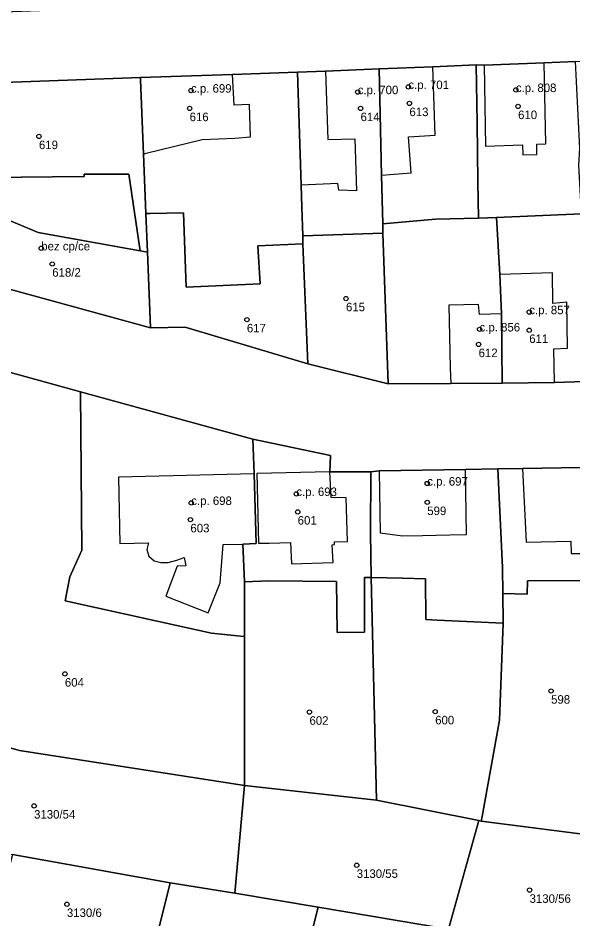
# Model space of a CAD drawing. Extents: x -878211 to -870363, y -1058464 to -1052522.
# Drawn here: x -874398.3 to -874333.2, y -1056644.7 to -1056539.1 of the extents above; entities that cross this region are included whole.
import ezdxf

# ---------------------------------------------------------------- set-up
doc = ezdxf.new("R2010")
doc.units = 0
for name, color, linetype in [('Vrstva 50', 7, 'Continuous'), ('Vrstva 51', 7, 'Continuous'), ('Vrstva 52', 7, 'Continuous')]:
    doc.layers.add(name, color=color, linetype=linetype)

msp = doc.modelspace()

# ---------------------------------------------------------------- linework, layer by layer
at = {"layer": 'Vrstva 50'}
for centre in [(-874352.49, -1056547.19994), (-874377.98, -1056547.61994), (-874358.43, -1056547.79994), (-874339.89, -1056547.54994), (-874352.37, -1056549.12994), (-874339.63, -1056549.47994), (-874378.14, -1056549.71994), (-874358.1, -1056549.71994), (-874395.81, -1056552.99994), (-874395.54, -1056566.10994), (-874394.25, -1056567.94994), (-874359.81, -1056571.99994), (-874338.32, -1056573.58994), (-874371.43, -1056574.47994), (-874344.15, -1056575.60994), (-874338.32, -1056575.71994), (-874344.26, -1056577.37994), (-874350.28, -1056593.67994), (-874365.63, -1056594.89994), (-874377.95, -1056595.94994), (-874350.28, -1056595.88994), (-874365.47, -1056597.00994), (-874378.05, -1056597.91994), (-874392.77, -1056615.99994), (-874335.76, -1056617.99994), (-874364.09, -1056620.46994), (-874349.35, -1056620.41994), (-874396.38, -1056631.46994), (-874358.55, -1056638.41994), (-874338.28, -1056641.33994), (-874392.53, -1056642.99994)]:
    msp.add_circle(centre, 0.25, dxfattribs=at)
at = {"layer": 'Vrstva 51'}
for points in [[(-874330.78, -1056544.15), (-874321.63, -1056543.78), (-874319.45, -1056543.71), (-874326.13, -1056535.82), (-874348.38, -1056536.81), (-874364.21, -1056536.96), (-874384.19, -1056537.86), (-874403.14, -1056538.55), (-874419.92, -1056539.28), (-874440.04, -1056540.15), (-874428.62, -1056547.76), (-874417.19, -1056547.36), (-874405.53, -1056546.89), (-874402.16, -1056546.76), (-874383.9, -1056546.09), (-874373.1, -1056545.73), (-874365.49, -1056545.45), (-874362.2, -1056545.35), (-874355.93, -1056545.07), (-874349.64, -1056544.84), (-874344.53, -1056544.62), (-874343.6, -1056544.63), (-874336.58, -1056544.39), (-874332.88, -1056544.22)], [(-874355.64, -1056557.53), (-874355.5, -1056563.25), (-874349.33, -1056562.69), (-874344.29, -1056562.58), (-874344.34, -1056558.31), (-874344.44, -1056551.39), (-874344.53, -1056544.62), (-874349.64, -1056544.84), (-874355.93, -1056545.07)], [(-874332.4, -1056554.4), (-874332.77, -1056546.58), (-874332.88, -1056544.22), (-874336.58, -1056544.39), (-874343.6, -1056544.63), (-874344.53, -1056544.62), (-874344.44, -1056551.39), (-874344.34, -1056558.31), (-874344.29, -1056562.58), (-874342.16, -1056562.49), (-874332.19, -1056562.08), (-874332.5, -1056556.36)], [(-874390.49, -1056557.69), (-874390.49, -1056557.44), (-874385.28, -1056557.43), (-874383.93, -1056566.42), (-874383.1, -1056566.57), (-874383.28, -1056562.03), (-874383.57, -1056555.06), (-874383.92, -1056546.36), (-874383.9, -1056546.09), (-874402.16, -1056546.76), (-874401.64, -1056557.8)], [(-874383.92, -1056546.36), (-874383.57, -1056555.06), (-874383.28, -1056562.03), (-874382.78, -1056562.02), (-874378.87, -1056561.94), (-874378.56, -1056570.65), (-874369.89, -1056570.28), (-874370.13, -1056565.83), (-874364.86, -1056565.6), (-874364.87, -1056564.64), (-874364.98, -1056561.28), (-874365.06, -1056558.7), (-874365.49, -1056545.45), (-874373.1, -1056545.73), (-874383.9, -1056546.09)], [(-874364.98, -1056561.28), (-874364.87, -1056564.64), (-874355.48, -1056564.32), (-874355.5, -1056563.25), (-874355.64, -1056557.53), (-874355.93, -1056545.07), (-874362.2, -1056545.35), (-874365.49, -1056545.45), (-874365.06, -1056558.7)], [(-874383.93, -1056566.42), (-874385.28, -1056557.43), (-874390.49, -1056557.44), (-874390.49, -1056557.69), (-874401.64, -1056557.8), (-874402.16, -1056546.76), (-874405.53, -1056546.89), (-874417.19, -1056547.36), (-874428.62, -1056547.76), (-874428.53, -1056550.94), (-874422.25, -1056556.77), (-874411.75, -1056565.79), (-874409.63, -1056560.58), (-874403.19, -1056563.21), (-874402.45, -1056561.52), (-874395.89, -1056564.24)], [(-874383.1, -1056566.57), (-874383.93, -1056566.42), (-874395.89, -1056564.24), (-874402.45, -1056561.52), (-874403.19, -1056563.21), (-874409.63, -1056560.58), (-874411.75, -1056565.79), (-874399.25, -1056570.9), (-874382.74, -1056575.43)], [(-874378.68, -1056575.34), (-874364.28, -1056579.67), (-874364.86, -1056565.6), (-874370.13, -1056565.83), (-874369.89, -1056570.28), (-874378.56, -1056570.65), (-874378.87, -1056561.94), (-874382.78, -1056562.02), (-874383.28, -1056562.03), (-874383.1, -1056566.57), (-874382.74, -1056575.43)], [(-874341.5, -1056581.93), (-874341.57, -1056573.8), (-874341.76, -1056569.18), (-874342.16, -1056562.49), (-874344.29, -1056562.58), (-874349.33, -1056562.69), (-874355.5, -1056563.25), (-874355.48, -1056564.32), (-874354.87, -1056581.99), (-874347.52, -1056581.96)], [(-874329.05, -1056562.05), (-874332.19, -1056562.08), (-874342.16, -1056562.49), (-874341.76, -1056569.18), (-874341.57, -1056573.8), (-874341.5, -1056581.93), (-874335.36, -1056581.83), (-874328.19, -1056581.59)], [(-874364.86, -1056565.6), (-874364.28, -1056579.67), (-874354.87, -1056581.99), (-874355.48, -1056564.32), (-874364.87, -1056564.64)], [(-874390.92, -1056582.93), (-874399.15, -1056580.65), (-874406.65, -1056591.37), (-874409.44, -1056599.43), (-874410.04, -1056603), (-874410.55, -1056606.05), (-874413.84, -1056620.64), (-874398.08, -1056624.97), (-874371.71, -1056629.09), (-874371.71, -1056611.62), (-874372.19, -1056611.57), (-874375.58, -1056611.24), (-874381.94, -1056609.81), (-874392.72, -1056607.44), (-874392.18, -1056604.62), (-874390.79, -1056601.51)], [(-874390.92, -1056582.93), (-874390.79, -1056601.51), (-874392.18, -1056604.62), (-874392.72, -1056607.44), (-874381.94, -1056609.81), (-874375.58, -1056611.24), (-874372.19, -1056611.57), (-874371.71, -1056611.62), (-874371.71, -1056605.2), (-874371.92, -1056600.78), (-874370.35, -1056600.7), (-874370.56, -1056592.53), (-874370.72, -1056588.5)], [(-874371.71, -1056605.2), (-874368.87, -1056605.08), (-874360.92, -1056605.16), (-874360.85, -1056611.14), (-874357.64, -1056611.11), (-874357.62, -1056604.7), (-874356.87, -1056604.68), (-874356.94, -1056599.52), (-874356.9, -1056592.3), (-874361.7, -1056592.31), (-874361.62, -1056590.41), (-874370.72, -1056588.5), (-874370.56, -1056592.53), (-874370.35, -1056600.7), (-874371.92, -1056600.78)], [(-874341.43, -1056606.57), (-874341.46, -1056603.51), (-874342.02, -1056591.97), (-874345.79, -1056592.02), (-874355.92, -1056592.18), (-874356.9, -1056592.3), (-874356.94, -1056599.52), (-874356.87, -1056604.68), (-874353.2, -1056604.77), (-874350.5, -1056604.84), (-874350.43, -1056609.63), (-874349.13, -1056609.69), (-874341.39, -1056610.04)], [(-874325.4, -1056605.34), (-874325.28, -1056603.5), (-874325.31, -1056600.96), (-874324.06, -1056591.59), (-874327.78, -1056591.72), (-874339.1, -1056591.92), (-874342.02, -1056591.97), (-874341.46, -1056603.51), (-874341.43, -1056606.57), (-874338.56, -1056606.64), (-874338.51, -1056605.07), (-874329.26, -1056605.05)], [(-874371.71, -1056605.2), (-874371.71, -1056611.62), (-874371.71, -1056629.09), (-874356.24, -1056630.81), (-874356.87, -1056604.68), (-874357.62, -1056604.7), (-874357.64, -1056611.11), (-874360.85, -1056611.14), (-874360.92, -1056605.16), (-874368.87, -1056605.08)], [(-874356.24, -1056630.81), (-874344.23, -1056633.19), (-874343.94, -1056633.25), (-874343.84, -1056632.72), (-874341.82, -1056621.41), (-874341.39, -1056610.04), (-874349.13, -1056609.69), (-874350.43, -1056609.63), (-874350.5, -1056604.84), (-874353.2, -1056604.77), (-874356.87, -1056604.68)], [(-874329.32, -1056635.15), (-874329.19, -1056635.16), (-874325.83, -1056621.47), (-874325.62, -1056608.86), (-874325.51, -1056607.14), (-874325.4, -1056605.34), (-874329.26, -1056605.05), (-874338.51, -1056605.07), (-874338.56, -1056606.64), (-874341.43, -1056606.57), (-874341.39, -1056610.04), (-874341.82, -1056621.41), (-874343.84, -1056632.72), (-874343.94, -1056633.25)], [(-874415.48, -1056634.41), (-874409.26, -1056634.97), (-874398.9, -1056637.18), (-874380.41, -1056640.49), (-874372.85, -1056641.69), (-874371.71, -1056629.09), (-874398.08, -1056624.97), (-874413.84, -1056620.64), (-874416.85, -1056634)], [(-874344.23, -1056633.19), (-874356.24, -1056630.81), (-874371.71, -1056629.09), (-874372.85, -1056641.69), (-874363.08, -1056643.33), (-874347.78, -1056645.9)], [(-874329.32, -1056635.15), (-874343.94, -1056633.25), (-874344.23, -1056633.19), (-874347.78, -1056645.9), (-874347.62, -1056645.92), (-874332.58, -1056648.78)], [(-874380.41, -1056640.49), (-874398.9, -1056637.18), (-874404.31, -1056657.76), (-874385.91, -1056662.51)], [(-874363.08, -1056643.33), (-874372.85, -1056641.69), (-874380.41, -1056640.49), (-874385.91, -1056662.51), (-874369.01, -1056666.72)], [(-874347.78, -1056645.9), (-874363.08, -1056643.33), (-874369.01, -1056666.72), (-874353.93, -1056670.49), (-874352.29, -1056663.82), (-874356.52, -1056662.69), (-874357.07, -1056664.97), (-874361.93, -1056663.71), (-874358.32, -1056649.91), (-874353.52, -1056651.12), (-874354.16, -1056653.76), (-874350.03, -1056654.82), (-874347.62, -1056645.92)]]:
    msp.add_lwpolyline(points, close=True, dxfattribs=at)
for points in [[(-874328.19, -1056581.59), (-874335.36, -1056581.83), (-874341.5, -1056581.93), (-874347.52, -1056581.96), (-874354.87, -1056581.99), (-874364.28, -1056579.67), (-874378.68, -1056575.34), (-874382.74, -1056575.43), (-874399.25, -1056570.9)], [(-874399.15, -1056580.65), (-874390.92, -1056582.93), (-874370.72, -1056588.5), (-874361.62, -1056590.41), (-874361.7, -1056592.31), (-874356.9, -1056592.3), (-874355.92, -1056592.18), (-874345.79, -1056592.02), (-874342.02, -1056591.97), (-874339.1, -1056591.92), (-874327.78, -1056591.72)]]:
    msp.add_lwpolyline(points, dxfattribs=at)
at = {"layer": 'Vrstva 52'}
for points in [[(-874355.93, -1056545.07), (-874355.64, -1056557.53), (-874352.16, -1056557.28), (-874352.46, -1056553.06), (-874349.37, -1056552.85), (-874349.64, -1056544.84)], [(-874343.6, -1056544.63), (-874343.44, -1056554.13), (-874339.12, -1056553.97), (-874339.07, -1056555.16), (-874337.44, -1056555.13), (-874337.42, -1056553.91), (-874336.36, -1056553.87), (-874336.58, -1056544.39)], [(-874383.9, -1056546.09), (-874383.92, -1056546.36), (-874383.57, -1056555.06), (-874383.24, -1056554.95), (-874376.66, -1056553.36), (-874372.85, -1056553.22), (-874370.99, -1056553.06), (-874371.13, -1056549.25), (-874372.93, -1056549.35), (-874373.1, -1056545.73)], [(-874360.78, -1056558.5), (-874365.06, -1056558.7), (-874364.98, -1056561.28), (-874364.87, -1056564.64), (-874355.48, -1056564.32), (-874355.5, -1056563.25), (-874355.64, -1056557.53), (-874355.93, -1056545.07), (-874362.2, -1056545.35), (-874361.92, -1056553.35), (-874358.79, -1056553.29), (-874358.56, -1056559.37), (-874360.66, -1056559.29)], [(-874409.63, -1056560.58), (-874411.75, -1056565.79), (-874399.25, -1056570.9), (-874382.74, -1056575.43), (-874383.1, -1056566.57), (-874383.93, -1056566.42), (-874395.89, -1056564.24), (-874402.45, -1056561.52), (-874403.19, -1056563.21)], [(-874341.76, -1056569.18), (-874341.57, -1056573.8), (-874341.5, -1056581.93), (-874335.36, -1056581.83), (-874335.43, -1056577.89), (-874333.82, -1056577.82), (-874333.93, -1056572.44), (-874335.55, -1056572.57), (-874335.58, -1056569)], [(-874347.52, -1056581.96), (-874341.5, -1056581.93), (-874341.57, -1056573.8), (-874344.17, -1056573.88), (-874344.26, -1056572.69), (-874347.74, -1056572.76), (-874347.58, -1056580.13)], [(-874382.31, -1056602.75), (-874381.52, -1056602.95), (-874380.64, -1056602.94), (-874379.66, -1056602.68), (-874378.77, -1056602.34), (-874378.57, -1056603.32), (-874379.62, -1056603.38), (-874380.93, -1056606.89), (-874375.98, -1056608.83), (-874374.57, -1056605.33), (-874374.22, -1056600.83), (-874371.92, -1056600.78), (-874370.35, -1056600.7), (-874370.56, -1056592.53), (-874386.48, -1056592.92), (-874386.32, -1056600.72), (-874382.95, -1056600.64), (-874383.17, -1056601.43), (-874382.94, -1056602.21)], [(-874361.32, -1056602.94), (-874361.41, -1056600.85), (-874361.16, -1056600.82), (-874361.17, -1056600.51), (-874359.64, -1056600.46), (-874359.78, -1056595.34), (-874361.54, -1056595.33), (-874361.7, -1056592.31), (-874370.28, -1056592.52), (-874370.06, -1056600.69), (-874368.81, -1056600.66), (-874366.33, -1056600.6), (-874366.2, -1056603.08)], [(-874345.79, -1056592.02), (-874355.92, -1056592.18), (-874355.79, -1056599.48), (-874353.19, -1056599.83), (-874350.82, -1056599.79), (-874347.65, -1056599.68), (-874345.68, -1056599.65)], [(-874327.78, -1056591.72), (-874339.1, -1056591.92), (-874338.67, -1056600.54), (-874333.43, -1056600.44), (-874333.42, -1056601.87), (-874330.37, -1056601.9), (-874330.34, -1056601.5), (-874327.62, -1056601.36)]]:
    msp.add_lwpolyline(points, close=True, dxfattribs=at)

# ---------------------------------------------------------------- texts
at = {"layer": 'Vrstva 50'}
for s, p in [('c.p. 699', (-874377.98, -1056547.87)), ('c.p. 700', (-874358.43, -1056548.05)), ('c.p. 701', (-874352.49, -1056547.45)), ('c.p. 808', (-874339.89, -1056547.8)), ('616', (-874378.14, -1056551.209)), ('614', (-874358.1, -1056551.209)), ('613', (-874352.37, -1056550.619)), ('610', (-874339.63, -1056550.969)), ('619', (-874395.81, -1056554.489)), ('bez cp/ce', (-874395.54, -1056566.36)), ('618/2', (-874394.25, -1056569.439)), ('615', (-874359.81, -1056573.489)), ('c.p. 857', (-874338.32, -1056573.84)), ('617', (-874371.43, -1056575.969)), ('c.p. 856', (-874344.15, -1056575.86)), ('611', (-874338.32, -1056577.209)), ('612', (-874344.26, -1056578.869)), ('c.p. 697', (-874350.28, -1056593.929)), ('c.p. 693', (-874365.63, -1056595.149)), ('c.p. 698', (-874377.95, -1056596.2)), ('599', (-874350.28, -1056597.379)), ('601', (-874365.47, -1056598.499)), ('603', (-874378.05, -1056599.409)), ('604', (-874392.77, -1056617.489)), ('598', (-874335.76, -1056619.489)), ('602', (-874364.09, -1056621.959)), ('600', (-874349.35, -1056621.909)), ('3130/54', (-874396.38, -1056632.959)), ('3130/55', (-874358.55, -1056639.909)), ('3130/56', (-874338.28, -1056642.829)), ('3130/6', (-874392.53, -1056644.489))]:
    msp.add_text(s, height=0.999996, dxfattribs=at).set_placement(p)

doc.saveas('drawing.dxf')
